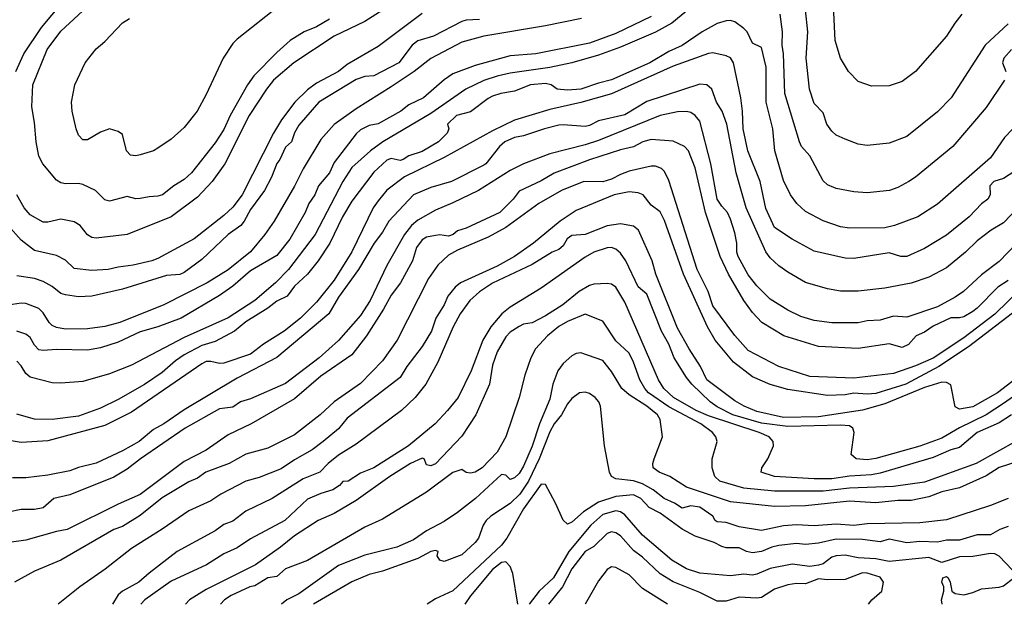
# Model space of a CAD drawing. Header units: metres. Extents: x -46681 to -43747, y -240911 to -237677.
# Tile 304 of 656: x -44783 to -44672, y -240911 to -240844. Entities that reach past the tile are written whole.
import ezdxf

# ---------------------------------------------------------------- set-up
doc = ezdxf.new("R2010")
doc.units = ezdxf.units.M
doc.layers.add('CONTOUR_INDEX', color=1, linetype='Continuous')
doc.layers.add('CONTOUR_INTER', color=3, linetype='Continuous')

msp = doc.modelspace()

# ---------------------------------------------------------------- linework, layer by layer
at = {"layer": 'CONTOUR_INDEX'}
for points, elevation in [([(-44737.6, -240843.45), (-44742.6, -240847.17), (-44746.1, -240849.23), (-44747.11, -240850.02), (-44749.6, -240851.33), (-44750.6, -240852.11), (-44752.05, -240853.52), (-44753.55, -240855.52), (-44754.46, -240857.02), (-44758.02, -240864.02), (-44759.1, -240865.43), (-44760.1, -240866.39), (-44763.49, -240869.02), (-44767.6, -240871.24), (-44768.29, -240871.52), (-44770.4, -240872.02), (-44772.1, -240872.22), (-44773.23, -240872.52), (-44775.1, -240872.61), (-44777.1, -240872.4), (-44778.1, -240871.46), (-44779.1, -240870.92), (-44781.6, -240870.36), (-44783.1, -240869.17), (-44784.6, -240867.52)], 120), ([(-44670.54, -240856.52), (-44671.52, -240857.52), (-44673.1, -240859.83), (-44679.1, -240865.09), (-44681.32, -240866.52), (-44683.98, -240867.52), (-44685.1, -240867.79), (-44689.1, -240867.82), (-44690.1, -240867.65), (-44692.1, -240866.96), (-44694.1, -240865.93), (-44695.09, -240865.02), (-44695.8, -240864.02), (-44696.6, -240862.41), (-44697.57, -240859.02), (-44697.81, -240856.52), (-44698.55, -240853.52), (-44698.57, -240849.52), (-44699.1, -240847.3), (-44700.1, -240846.82), (-44700.7, -240845.52), (-44701.1, -240845.14), (-44702.1, -240844.4), (-44702.6, -240844.23), (-44703.1, -240844.27), (-44704.1, -240844.57), (-44705.83, -240845.52), (-44708.1, -240847.06), (-44709.6, -240847.74), (-44711.77, -240849.02), (-44716.1, -240850.97), (-44717.6, -240851.33), (-44719.6, -240852.02), (-44721.1, -240852.15), (-44722.28, -240852.02), (-44722.95, -240851.52), (-44723.6, -240851.37), (-44725.32, -240851.52), (-44727.1, -240852.24), (-44728.67, -240852.52), (-44729.6, -240852.84), (-44730.1, -240853.09), (-44732.1, -240854.59), (-44733.72, -240855.02), (-44734.74, -240856.02), (-44734.58, -240856.52), (-44734.76, -240857.02), (-44735.76, -240858.02), (-44737.6, -240859.11), (-44739.1, -240859.6), (-44739.75, -240860.02), (-44740.1, -240860.13), (-44741.1, -240859.9), (-44741.6, -240860.1), (-44743.1, -240861.46), (-44745.6, -240864.73), (-44746.63, -240866.52), (-44748.08, -240869.52), (-44749.42, -240871.52), (-44750.63, -240873.02), (-44752.1, -240874.39), (-44752.94, -240875.52), (-44754.1, -240876.11), (-44755.1, -240876.88), (-44757.6, -240878.45), (-44758.9, -240879.52), (-44761.1, -240880.66), (-44762.6, -240881.13), (-44764.6, -240882.19), (-44765.6, -240882.89), (-44767.1, -240884.2), (-44769.1, -240885.56), (-44772.1, -240887.28), (-44774.1, -240888.25), (-44776.6, -240889.15), (-44779.6, -240889.55), (-44781.6, -240889.49), (-44783.6, -240888.93)], 115), ([(-44666.6, -240871.71), (-44672.6, -240877.57), (-44676.1, -240880.26), (-44679.6, -240882.58), (-44681.6, -240883.46), (-44684.1, -240884.3), (-44688.6, -240884.86), (-44693.6, -240884.67), (-44697.1, -240883.5), (-44700.6, -240881.69), (-44702.1, -240880), (-44704.6, -240876.63), (-44705.12, -240875.02), (-44706.4, -240872.52), (-44709.6, -240862.38), (-44710.1, -240861.39), (-44710.44, -240861.02), (-44711.1, -240860.77), (-44711.6, -240860.78), (-44714.1, -240861.35), (-44715.1, -240861.7), (-44716.1, -240862.24), (-44717.1, -240862.54), (-44719.25, -240862.52), (-44721.79, -240863.52), (-44724.36, -240865.02), (-44728.1, -240867.75), (-44730.1, -240868.85), (-44733.6, -240870.3), (-44734.6, -240870.88), (-44735.83, -240872.02), (-44736.89, -240873.52), (-44740.44, -240880.52), (-44742.1, -240882.86), (-44744.6, -240885.44), (-44747.57, -240887.52), (-44749.18, -240889.02), (-44752.1, -240891.27), (-44755.1, -240892.78), (-44757.6, -240893.47), (-44759.5, -240894.52), (-44762.16, -240895.52), (-44763.1, -240896.21), (-44764.1, -240896.62), (-44767.1, -240898.42), (-44769.6, -240900.44), (-44771.6, -240901.67), (-44772.61, -240902.02), (-44778.6, -240905.52), (-44781.6, -240906.77), (-44783.86, -240908.02)], 110), ([(-44670.1, -240891.96), (-44674.72, -240894.52), (-44680.6, -240896.66), (-44684.1, -240897.13), (-44689.1, -240897.32), (-44692.1, -240897.69), (-44697.6, -240897.66), (-44701.1, -240897.33), (-44703.8, -240896.52), (-44704.38, -240896.02), (-44704.67, -240895.02), (-44704.67, -240894.02), (-44704.1, -240892.02), (-44704.27, -240891.52), (-44704.66, -240891.02), (-44705.97, -240890.02), (-44709.6, -240888.1), (-44711.89, -240886.52), (-44712.33, -240886.02), (-44712.91, -240885.02), (-44713.6, -240883.01), (-44714.1, -240881.99), (-44715.6, -240880.6), (-44717.1, -240878.36), (-44719.1, -240877.57), (-44721.1, -240878.39), (-44722.1, -240878.98), (-44723.37, -240880.02), (-44724.74, -240881.52), (-44725.27, -240882.52), (-44725.94, -240884.52), (-44726.57, -240887.02), (-44728.11, -240891.52), (-44729.1, -240893.24), (-44730.78, -240895.02), (-44731.6, -240895.52), (-44732.1, -240895.64), (-44732.6, -240895.55), (-44733.1, -240895.2), (-44734.1, -240895.57), (-44737.1, -240897.8), (-44742.1, -240900.84), (-44744.1, -240901.76), (-44750.6, -240905.56), (-44753.1, -240906.5), (-44754.1, -240907.36), (-44755.1, -240907.5), (-44756.6, -240908.41), (-44757.17, -240908.52), (-44759.28, -240909.52), (-44760.02, -240910.02), (-44760.47, -240910.52)], 105), ([(-44686.92, -240910.52), (-44686.57, -240910.02), (-44685.41, -240909.02), (-44685.25, -240908.02), (-44685.6, -240907.45), (-44687.1, -240906.97), (-44687.6, -240906.93), (-44689.6, -240907.72), (-44691.6, -240907.74), (-44692.6, -240907.62), (-44694.1, -240908.19), (-44695.1, -240908.16), (-44696.1, -240908.3), (-44697.6, -240908.8), (-44699.1, -240909.74), (-44699.6, -240909.83), (-44701.6, -240909.7), (-44703.1, -240910.15), (-44704.1, -240910.17), (-44706.1, -240909.19), (-44709.1, -240907.98), (-44710.6, -240907.06), (-44712.6, -240905.17), (-44713.6, -240904.4), (-44715.1, -240902.76), (-44715.6, -240902.39), (-44716.1, -240902.3), (-44716.6, -240902.47), (-44718.1, -240903.96), (-44719.1, -240904.53), (-44720.6, -240906.49), (-44721.68, -240908.52), (-44723.27, -240910.52)], 100)]:
    msp.add_lwpolyline(points, dxfattribs=dict(at, elevation=elevation))
at = {"layer": 'CONTOUR_INTER'}
for points, elevation in [([(-44783.72, -240850.02), (-44782.82, -240848.02), (-44780.8, -240845.02), (-44777.1, -240840.57)], 121), ([(-44752.1, -240841.17), (-44758.6, -240846.35), (-44759.1, -240846.86), (-44760.17, -240848.52), (-44762.1, -240852.64), (-44763.13, -240854.52), (-44764.6, -240856.38), (-44766.1, -240857.71), (-44767.6, -240858.73), (-44768.1, -240859.02), (-44769.6, -240859.5), (-44770.1, -240859.59), (-44770.71, -240859.52), (-44771.16, -240859.02), (-44771.6, -240857.17), (-44772.1, -240856.82), (-44773.1, -240856.55), (-44774.1, -240856.92), (-44775.6, -240857.79), (-44776.1, -240857.79), (-44776.6, -240857.26), (-44776.88, -240856.52), (-44777.34, -240854.52), (-44777.41, -240853.52), (-44777.03, -240851.52), (-44775.85, -240849.02), (-44774.6, -240847.43), (-44773.6, -240846.62), (-44771.6, -240844.5), (-44770.8, -240844.02)], 123), ([(-44706.1, -240841.94), (-44709.27, -240844.52), (-44711.1, -240845.56), (-44715.1, -240847.26), (-44717.6, -240848.16), (-44720.6, -240849.04), (-44723.1, -240849.57), (-44727.6, -240850.2), (-44729.1, -240850.54), (-44730.6, -240851.05), (-44732.64, -240852.02), (-44736.6, -240854.8), (-44742.06, -240858.02), (-44743.48, -240859.02), (-44745.6, -240860.94), (-44746.61, -240862.52), (-44749.76, -240868.52), (-44752.76, -240872.52), (-44754.24, -240874.02), (-44756.61, -240876.02), (-44759.6, -240877.98), (-44764.6, -240880.24), (-44770.6, -240883.38), (-44773.1, -240884.34), (-44776.1, -240885.23), (-44778.6, -240885.42), (-44779.6, -240885.38), (-44782.1, -240884.72), (-44782.6, -240884.3), (-44783.1, -240883.46), (-44783.6, -240882.91)], 116), ([(-44676.33, -240843.52), (-44677.14, -240844.52), (-44678.07, -240846.02), (-44681.6, -240850.04), (-44683.1, -240851.17), (-44684.6, -240851.65), (-44686.6, -240851.7), (-44688.1, -240851.15), (-44689.19, -240850.02), (-44690.1, -240848.51), (-44690.72, -240846.52), (-44690.9, -240842.52)], 118), ([(-44741.6, -240842.75), (-44744.1, -240844.33), (-44747.6, -240846.02), (-44752.16, -240849.02), (-44754.47, -240851.02), (-44755.28, -240852.02), (-44757.22, -240855.02), (-44760.01, -240860.52), (-44761.42, -240862.52), (-44763.1, -240864.3), (-44766.1, -240866.52), (-44771.07, -240868.52), (-44774.6, -240868.93), (-44775.1, -240868.86), (-44775.6, -240868.58), (-44776.4, -240867.52), (-44777.1, -240867.1), (-44778.6, -240866.78), (-44780.1, -240867.13), (-44780.6, -240867.13), (-44782.1, -240866.29), (-44782.79, -240865.52), (-44783.61, -240864.02)], 121), ([(-44711.6, -240843.79), (-44715.6, -240845.71), (-44718.6, -240846.82), (-44724.71, -240848.02), (-44727.6, -240848.26), (-44731.6, -240849.33), (-44734.1, -240850.29), (-44735.1, -240850.96), (-44737.45, -240853.02), (-44739.1, -240853.79), (-44740.02, -240854.52), (-44742.6, -240855.96), (-44743.6, -240856.17), (-44744.6, -240856.64), (-44745.1, -240857.08), (-44747.6, -240860.37), (-44748.13, -240861.52), (-44749.35, -240863.02), (-44749.77, -240864.02), (-44750.48, -240865.02), (-44750.86, -240866.02), (-44752.6, -240869.05), (-44754.1, -240870.92), (-44757.1, -240872.66), (-44759.1, -240874.41), (-44760.6, -240875.47), (-44764.97, -240878.02), (-44767.6, -240879.01), (-44769.6, -240879.57), (-44772.1, -240880.76), (-44774.1, -240881.41), (-44775.6, -240881.66), (-44779.1, -240881.58), (-44780.6, -240881.71), (-44781.1, -240881.62), (-44781.6, -240881.09), (-44782.1, -240880.23), (-44782.6, -240879.85), (-44783.6, -240879.5)], 117), ([(-44748.1, -240844.07), (-44749.6, -240844.95), (-44751, -240845.52), (-44752.57, -240846.52), (-44754.1, -240847.85), (-44756.71, -240850.52), (-44757.41, -240851.52), (-44759.4, -240855.02), (-44760.1, -240856.6), (-44761.1, -240858.11), (-44763.78, -240861.52), (-44764.6, -240862.3), (-44765.8, -240863.02), (-44767.09, -240864.02), (-44767.6, -240864.19), (-44768.6, -240864.24), (-44769.6, -240864.45), (-44770.1, -240864.47), (-44771.1, -240864.21), (-44773.1, -240864.73), (-44773.6, -240864.59), (-44774.68, -240863.52), (-44776.1, -240862.87), (-44776.6, -240862.75), (-44778.1, -240862.78), (-44778.6, -240862.68), (-44779.1, -240862.37), (-44780.65, -240860.52), (-44781.1, -240859.63), (-44781.42, -240858.02), (-44781.6, -240855.8), (-44781.92, -240854.02), (-44781.8, -240851.52), (-44780.15, -240847.52), (-44778.6, -240845.44), (-44776.1, -240843.13)], 122), ([(-44671.52, -240851.02), (-44673.6, -240854.09), (-44677.37, -240858.52), (-44681.6, -240862.02), (-44682.37, -240862.52), (-44683.6, -240863.18), (-44684.57, -240863.52), (-44687.1, -240863.78), (-44688.6, -240863.67), (-44690.6, -240863.3), (-44691.6, -240862.9), (-44692.1, -240862.45), (-44693.6, -240859.58), (-44694.53, -240858.52), (-44694.76, -240858.02), (-44696.43, -240852.52), (-44696.6, -240848.02), (-44696.75, -240847.02), (-44696.69, -240845.52), (-44696.95, -240843.52)], 116), ([(-44671.1, -240844.62), (-44673.7, -240847.02), (-44677.56, -240853.02), (-44679.1, -240854.59), (-44682.6, -240857.41), (-44684.6, -240858.14), (-44687.1, -240858.43), (-44688.1, -240858.27), (-44689.6, -240857.71), (-44690.6, -240857.25), (-44691.1, -240856.81), (-44691.66, -240856.02), (-44692.1, -240854.72), (-44693.1, -240853.65), (-44693.65, -240852.02), (-44694.03, -240848.52), (-44693.83, -240845.52), (-44694.09, -240843.02)], 117), ([(-44719.53, -240844.02), (-44723.6, -240844.85), (-44730.6, -240846.02), (-44733.1, -240846.69), (-44736.6, -240848.56), (-44738.5, -240850.02), (-44741.1, -240851.76), (-44745.1, -240854.25), (-44747.6, -240856.05), (-44749.1, -240857.74), (-44751.1, -240861.07), (-44752.1, -240863.06), (-44754.38, -240867.02), (-44755.45, -240868.52), (-44757.1, -240870.48), (-44759.6, -240872.54), (-44762.02, -240874.02), (-44766.92, -240876.52), (-44771.91, -240878.52), (-44773.6, -240878.96), (-44775.6, -240879.25), (-44778.1, -240879.29), (-44779.1, -240879.1), (-44779.6, -240878.86), (-44779.95, -240878.52), (-44780.6, -240877.42), (-44781.1, -240876.94), (-44782.6, -240876.37), (-44783.1, -240876.32), (-44784.6, -240876.57)], 118), ([(-44731.1, -240844.11), (-44732.6, -240844.19), (-44733.1, -240844.34), (-44736.31, -240846.02), (-44738.1, -240846.53), (-44738.74, -240847.02), (-44740.24, -240849.02), (-44743.1, -240850.52), (-44744.1, -240850.6), (-44745.1, -240850.93), (-44749.33, -240853.52), (-44751.6, -240856.13), (-44752.1, -240857), (-44752.43, -240858.02), (-44753.1, -240858.6), (-44753.76, -240860.02), (-44754.1, -240860.47), (-44754.71, -240862.02), (-44755.5, -240863.52), (-44757.1, -240865.68), (-44757.79, -240867.02), (-44758.18, -240867.52), (-44759.6, -240868.54), (-44762.6, -240871.38), (-44764.6, -240872.84), (-44765.1, -240873.06), (-44766.6, -240873.18), (-44771.6, -240874.73), (-44775.1, -240875.54), (-44776.6, -240875.62), (-44778.1, -240875.38), (-44778.6, -240875.23), (-44779.6, -240874.42), (-44780.6, -240873.88), (-44781.6, -240873.53), (-44783.6, -240873.24)], 119), ([(-44669.04, -240860.52), (-44671.6, -240862.18), (-44672.7, -240862.52), (-44673.15, -240863.02), (-44673.12, -240864.02), (-44673.39, -240864.52), (-44674.1, -240865.03), (-44675.52, -240866.52), (-44678.1, -240868.61), (-44680.6, -240870.11), (-44682.6, -240871.02), (-44683.27, -240871.02), (-44684.6, -240870.6), (-44688.6, -240871.24), (-44689.6, -240871.22), (-44693.1, -240870.42), (-44695.6, -240869.05), (-44697.6, -240867.72), (-44698.6, -240865.57), (-44699.23, -240862.52), (-44700.62, -240859.02), (-44701.17, -240856.52), (-44701.24, -240854.52), (-44701.44, -240853.02), (-44702.27, -240849.02), (-44702.6, -240848.46), (-44703.1, -240848.23), (-44704.6, -240847.91), (-44705.1, -240847.97), (-44709.1, -240849.42), (-44716.1, -240852.57), (-44719.6, -240853.56), (-44723.1, -240854.33), (-44727.1, -240855.53), (-44729.6, -240856.75), (-44735.1, -240859.78), (-44739.6, -240861.99), (-44741.6, -240863.48), (-44742.6, -240864.71), (-44743.16, -240865.52), (-44745.6, -240870.48), (-44747.6, -240873.73), (-44749.6, -240876.21), (-44751.42, -240878.02), (-44753.28, -240879.52), (-44755.6, -240880.97), (-44757.1, -240882.11), (-44760.1, -240883.13), (-44760.6, -240883.18), (-44761.6, -240882.95), (-44762.1, -240882.96), (-44762.6, -240883.2), (-44770.6, -240888.72), (-44773.6, -240890.22), (-44780.1, -240891.97), (-44783.1, -240892.16), (-44785.1, -240891.8)], 114), ([(-44670.71, -240847.52), (-44671.57, -240848.52), (-44671.72, -240849.02), (-44671.35, -240850.02)], 116), ([(-44669.99, -240865.52), (-44671.6, -240867.2), (-44673, -240868.02), (-44674.6, -240869.24), (-44675.92, -240870.52), (-44678.1, -240872.3), (-44680.1, -240873.38), (-44682.1, -240874.06), (-44685.1, -240874.61), (-44688.1, -240874.98), (-44690.1, -240874.97), (-44691.6, -240874.71), (-44694.1, -240873.98), (-44696.1, -240872.82), (-44697.1, -240872.08), (-44698.1, -240871.17), (-44698.6, -240870.48), (-44700.81, -240865.52), (-44701.94, -240861.52), (-44703.02, -240856.02), (-44703.53, -240854.52), (-44704.18, -240853.52), (-44704.72, -240852.02), (-44705.3, -240851.52), (-44706.1, -240851.46), (-44712.1, -240853.43), (-44714.6, -240854.93), (-44717.6, -240855.61), (-44718.6, -240856.14), (-44719.1, -240856.26), (-44721.6, -240856.06), (-44722.1, -240856.12), (-44723.71, -240856.52), (-44726.1, -240857.32), (-44727.12, -240857.52), (-44728.2, -240858.02), (-44728.82, -240858.52), (-44730.37, -240860.52), (-44730.6, -240860.67), (-44734.27, -240862.52), (-44736.6, -240863.2), (-44738.6, -240864.01), (-44741.37, -240867.02), (-44742.1, -240868.28), (-44743.05, -240869.52), (-44744.82, -240872.52), (-44747.1, -240875.64), (-44748.18, -240877.52), (-44754.1, -240882.5), (-44758.6, -240884.85), (-44764.6, -240888.43), (-44766.91, -240890.02), (-44768.1, -240890.68), (-44769.73, -240892.02), (-44771.6, -240893.09), (-44774.6, -240894.48), (-44776.6, -240894.97), (-44777.6, -240895.36), (-44780.1, -240895.85), (-44782.6, -240896.15), (-44784.1, -240896.16)], 113), ([(-44669.16, -240868.52), (-44672.1, -240871.59), (-44674.1, -240873.11), (-44676.16, -240875.02), (-44677.1, -240875.66), (-44679.1, -240876.73), (-44682.6, -240877.93), (-44684.1, -240877.82), (-44685.6, -240878.25), (-44687.1, -240878.34), (-44688.1, -240878.57), (-44691.1, -240878.56), (-44693.1, -240878.31), (-44694.6, -240877.84), (-44696.1, -240877.11), (-44698.1, -240875.87), (-44699.6, -240874.36), (-44700.6, -240873.12), (-44701.74, -240871.02), (-44701.88, -240870.52), (-44701.87, -240869.52), (-44702.1, -240868.35), (-44702.6, -240866.8), (-44702.93, -240866.02), (-44703.6, -240865.33), (-44704.1, -240864.52), (-44704.83, -240860.52), (-44706.1, -240855.66), (-44706.6, -240855.01), (-44707.1, -240854.69), (-44707.6, -240854.55), (-44708.6, -240854.59), (-44710.6, -240855.02), (-44717.6, -240857.84), (-44719.1, -240858.34), (-44723.1, -240859.36), (-44726.1, -240860.49), (-44727.6, -240861.26), (-44731.21, -240863.52), (-44734.1, -240864.94), (-44736.1, -240865.75), (-44738.1, -240866.9), (-44738.82, -240867.52), (-44739.6, -240868.52), (-44741.6, -240872.06), (-44743.51, -240876.02), (-44744.6, -240877.74), (-44747.1, -240880.56), (-44749.3, -240882.52), (-44753.1, -240885.44), (-44757.1, -240887.19), (-44758.22, -240887.52), (-44759.1, -240888.12), (-44760.6, -240888.34), (-44764.5, -240890.52), (-44769.58, -240894.02), (-44771.1, -240895.19), (-44772.6, -240896.1), (-44777.6, -240898.09), (-44779.4, -240898.52), (-44780.6, -240899.56), (-44781.6, -240899.74), (-44783.1, -240899.76), (-44784.6, -240900.06)], 112), ([(-44671.1, -240873.76), (-44672.27, -240874.52), (-44674.6, -240876.91), (-44675.1, -240877.28), (-44676.1, -240877.88), (-44676.6, -240878), (-44677.6, -240877.99), (-44679.6, -240878.92), (-44680.6, -240879.63), (-44681.52, -240880.02), (-44682.4, -240881.02), (-44683.1, -240881.35), (-44684.6, -240880.93), (-44688.1, -240881.46), (-44692.6, -240881.23), (-44696.54, -240880.02), (-44699.06, -240878.52), (-44700.1, -240877.4), (-44701.1, -240876.03), (-44702.84, -240873.02), (-44703.79, -240871.02), (-44705.43, -240866.02), (-44706.6, -240860.95), (-44707.38, -240859.02), (-44707.82, -240858.52), (-44709.1, -240857.92), (-44711.6, -240857.73), (-44712.57, -240858.02), (-44713.6, -240858.56), (-44715.1, -240858.92), (-44718.6, -240860.05), (-44722.6, -240861.56), (-44724.1, -240862.44), (-44726.6, -240863.62), (-44727.27, -240864.52), (-44728.79, -240866.02), (-44732.6, -240867.82), (-44733.6, -240868.12), (-44734.07, -240868.52), (-44734.6, -240868.73), (-44735.6, -240868.58), (-44736.1, -240868.63), (-44737.1, -240868.85), (-44737.6, -240869.13), (-44738.25, -240870.02), (-44738.7, -240871.52), (-44740.06, -240874.02), (-44741.1, -240875.42), (-44741.97, -240877.02), (-44743.93, -240880.02), (-44745.6, -240882.18), (-44749.1, -240884.61), (-44752.1, -240887.17), (-44757.02, -240890.02), (-44759.6, -240891.28), (-44762.1, -240893.01), (-44764.6, -240894.31), (-44769.6, -240898.06), (-44772.1, -240899.13), (-44777.91, -240902.02), (-44779.1, -240902.24), (-44782.6, -240903.23), (-44784.46, -240903.52)], 111), ([(-44670.6, -240877.48), (-44675.6, -240881.27), (-44678.95, -240883.52), (-44682.71, -240885.52), (-44686.1, -240886.58), (-44687.1, -240886.67), (-44688.6, -240886.55), (-44689.6, -240886.73), (-44691.6, -240886.81), (-44696.1, -240886.14), (-44698.1, -240885.56), (-44700.1, -240884.68), (-44702.26, -240883.02), (-44704.35, -240880.52), (-44705.21, -240879.02), (-44707.92, -240873.02), (-44710.1, -240866.93), (-44710.6, -240865.97), (-44711.6, -240865.19), (-44712.53, -240864.02), (-44713.1, -240863.79), (-44714.1, -240863.68), (-44715.82, -240864.02), (-44720.1, -240865.82), (-44721.95, -240867.02), (-44724.98, -240869.52), (-44727.1, -240871.02), (-44729.1, -240872.13), (-44733.25, -240874.02), (-44733.87, -240874.52), (-44734.7, -240875.52), (-44735.12, -240876.52), (-44736.06, -240878.02), (-44736.55, -240879.52), (-44737.6, -240881.24), (-44739.33, -240883.52), (-44740.1, -240884.78), (-44746.1, -240889.39), (-44747.1, -240890.58), (-44748.82, -240892.02), (-44750.1, -240892.98), (-44752.1, -240894.1), (-44753.6, -240895.12), (-44756.1, -240896.11), (-44757.6, -240896.52), (-44760.46, -240898.02), (-44761.6, -240898.77), (-44764.1, -240899.89), (-44767.1, -240901.99), (-44770.6, -240904.2), (-44773.58, -240906.52), (-44776.45, -240908.52), (-44778.92, -240910.52)], 109), ([(-44669.06, -240884.02), (-44672.28, -240886.52), (-44675.1, -240888.09), (-44676.6, -240888.37), (-44677.1, -240888.11), (-44677.6, -240885.6), (-44678.1, -240885.33), (-44678.6, -240885.3), (-44680.6, -240885.9), (-44685.1, -240887.76), (-44687.6, -240888.46), (-44692.6, -240889.23), (-44696.6, -240889.31), (-44699.6, -240888.64), (-44701.05, -240888.02), (-44702.1, -240887.41), (-44705.27, -240885.02), (-44705.99, -240883.52), (-44707.3, -240881.52), (-44708.6, -240879.15), (-44711.07, -240873.02), (-44711.5, -240871.52), (-44713.04, -240868.02), (-44713.6, -240867.59), (-44715.1, -240867.33), (-44716.6, -240867.55), (-44719.1, -240868.54), (-44720.6, -240868.63), (-44721.13, -240869.02), (-44721.6, -240869.83), (-44722.1, -240870.23), (-44722.84, -240870.52), (-44725.1, -240871.94), (-44729.6, -240874.06), (-44731.1, -240875.03), (-44732.17, -240876.02), (-44733.27, -240877.52), (-44734.08, -240879.02), (-44735.83, -240883.02), (-44737.17, -240885.52), (-44738.39, -240887.02), (-44739.94, -240888.52), (-44745.1, -240892.33), (-44747.1, -240893.59), (-44748.28, -240894.52), (-44749.22, -240895.52), (-44751.1, -240896.29), (-44754.64, -240898.52), (-44757.6, -240899.95), (-44759.1, -240901.06), (-44760.1, -240901.46), (-44761.1, -240902.17), (-44765.39, -240904.52), (-44768.6, -240906.97), (-44769.77, -240908.02), (-44771.6, -240909.03), (-44772.1, -240909.45), (-44772.75, -240910.52)], 108), ([(-44667.6, -240884.9), (-44671.6, -240887.73), (-44673.6, -240889.01), (-44676.6, -240890.5), (-44678.6, -240891.66), (-44681.1, -240892.57), (-44686.1, -240893.98), (-44687.1, -240894.1), (-44688.33, -240894.02), (-44688.89, -240893.52), (-44688.55, -240891.02), (-44688.71, -240890.52), (-44689.1, -240890.27), (-44690.1, -240890.16), (-44696.1, -240890.34), (-44699.1, -240889.95), (-44702.32, -240889.02), (-44704.1, -240888.11), (-44704.9, -240887.52), (-44707, -240885.52), (-44707.6, -240884.78), (-44708.98, -240882.52), (-44709.6, -240881), (-44710.43, -240879.52), (-44712.1, -240875.3), (-44713.1, -240874.49), (-44714.5, -240871.52), (-44715.1, -240870.64), (-44715.6, -240870.21), (-44716.1, -240870.02), (-44716.6, -240870.04), (-44718.1, -240870.55), (-44719.1, -240871.09), (-44724.1, -240874.63), (-44727.6, -240876.77), (-44728.56, -240877.52), (-44729.82, -240879.02), (-44730.71, -240880.52), (-44732.05, -240884.02), (-44733.52, -240887.02), (-44734.71, -240888.52), (-44736.13, -240890.02), (-44739.14, -240892.52), (-44743.1, -240895.03), (-44744.6, -240895.64), (-44746.01, -240896.52), (-44746.6, -240896.59), (-44746.97, -240897.02), (-44747.74, -240897.52), (-44749.1, -240897.93), (-44750.6, -240898.57), (-44753.19, -240901.02), (-44757.1, -240903.1), (-44758.6, -240904.11), (-44760.1, -240904.77), (-44762.08, -240906.02), (-44766.1, -240907.89), (-44769.09, -240910.02), (-44769.53, -240910.52)], 107), ([(-44670.69, -240889.02), (-44672.1, -240889.93), (-44674.6, -240891.02), (-44676.6, -240892.7), (-44677.6, -240892.99), (-44679.6, -240893.86), (-44685.6, -240895.63), (-44686.6, -240895.8), (-44689.1, -240895.96), (-44691.1, -240896.29), (-44693.1, -240896.29), (-44697.62, -240896.02), (-44699.13, -240895.52), (-44699.06, -240895.02), (-44698.37, -240894.02), (-44697.71, -240892.52), (-44697.75, -240892.02), (-44698.21, -240891.52), (-44699.34, -240891.02), (-44705.1, -240889.13), (-44706.49, -240888.52), (-44709.08, -240887.02), (-44710.18, -240886.02), (-44710.76, -240885.02), (-44714.6, -240876.22), (-44715.6, -240874.51), (-44716.1, -240874.18), (-44716.6, -240874.11), (-44718.1, -240874.16), (-44718.6, -240874.31), (-44719.76, -240875.02), (-44721.65, -240876.52), (-44723.6, -240877.77), (-44725.1, -240878.55), (-44726.1, -240878.72), (-44726.6, -240878.96), (-44727.6, -240879.63), (-44728.1, -240880.13), (-44729.1, -240881.85), (-44729.6, -240883.37), (-44729.96, -240885.52), (-44731.49, -240889.02), (-44733.1, -240891.44), (-44736.1, -240894.55), (-44736.6, -240894.81), (-44737.1, -240894.7), (-44737.37, -240894.02), (-44737.6, -240893.94), (-44738.93, -240894.52), (-44741.27, -240896.02), (-44745.1, -240898.73), (-44747.6, -240900.21), (-44749.42, -240901.02), (-44752.1, -240902.76), (-44753.66, -240904.02), (-44756.52, -240906.02), (-44762.1, -240908.82), (-44764.02, -240910.02), (-44764.45, -240910.52)], 106), ([(-44668.1, -240893.69), (-44672.1, -240894.99), (-44673.6, -240895.93), (-44676.6, -240897.3), (-44678.6, -240897.76), (-44680.1, -240898.32), (-44682.1, -240898.74), (-44683.6, -240898.75), (-44686.1, -240898.98), (-44689.1, -240898.79), (-44694.1, -240899.32), (-44697.6, -240899.41), (-44702.6, -240898.89), (-44707.6, -240897.22), (-44709.48, -240896.02), (-44710.7, -240895.52), (-44711.38, -240895.02), (-44711.41, -240894.52), (-44711.27, -240894.02), (-44710.33, -240891.52), (-44710.58, -240889.52), (-44710.9, -240889.02), (-44712.08, -240888.02), (-44714.1, -240886.72), (-44714.94, -240886.02), (-44716.1, -240884.07), (-44717.1, -240882.85), (-44719.6, -240881.98), (-44720.1, -240882.05), (-44720.6, -240882.32), (-44721.6, -240883.18), (-44722.21, -240884.02), (-44722.78, -240885.52), (-44723.1, -240887.22), (-44724.27, -240890.02), (-44725.1, -240892.57), (-44726.1, -240894.83), (-44726.6, -240895.67), (-44727.1, -240896.17), (-44727.6, -240896.36), (-44728.1, -240895.85), (-44728.6, -240895.79), (-44731.56, -240898.52), (-44733.6, -240900.11), (-44735.1, -240901.12), (-44737.1, -240902.18), (-44738.6, -240903.2), (-44740.46, -240904.02), (-44744.1, -240904.94), (-44747.1, -240906.1), (-44751.6, -240909.32), (-44752.97, -240910.02), (-44753.55, -240910.52)], 104), ([(-44671.1, -240898.49), (-44673.1, -240899.31), (-44678.1, -240900.94), (-44681.1, -240901.26), (-44687.1, -240901.37), (-44688.6, -240901.58), (-44690.6, -240901.41), (-44693.1, -240901.6), (-44695.1, -240901.5), (-44696.6, -240901.61), (-44699.1, -240902.14), (-44701.6, -240901.73), (-44703.1, -240901.24), (-44704.1, -240901.15), (-44704.36, -240901.02), (-44704.59, -240900.52), (-44706.1, -240899.5), (-44707.1, -240899.32), (-44708.1, -240899.59), (-44708.97, -240899.02), (-44710.13, -240898.52), (-44711.39, -240897.52), (-44712.6, -240896.84), (-44713.6, -240896.51), (-44715.6, -240896.29), (-44716.12, -240896.02), (-44716.35, -240895.52), (-44716.92, -240892.52), (-44717.34, -240888.02), (-44717.53, -240887.52), (-44717.96, -240887.02), (-44718.6, -240886.6), (-44719.1, -240886.44), (-44719.74, -240886.52), (-44720.6, -240887.14), (-44721.1, -240887.77), (-44721.78, -240889.02), (-44722.6, -240890.02), (-44723.1, -240890.92), (-44724.33, -240894.02), (-44725.52, -240896.52), (-44726.5, -240898.02), (-44727.6, -240899.09), (-44729.79, -240900.52), (-44730.32, -240901.02), (-44730.66, -240901.52), (-44731.21, -240903.02), (-44731.58, -240903.52), (-44733.1, -240904.92), (-44735.1, -240905.65), (-44735.6, -240905.51), (-44735.88, -240905.02), (-44735.78, -240904.52), (-44736.1, -240904.42), (-44736.6, -240904.51), (-44738.1, -240905.31), (-44742.1, -240906.74), (-44743.6, -240907.12), (-44745.6, -240907.95), (-44749.95, -240910.52)], 103), ([(-44671.1, -240901.67), (-44672.03, -240902.02), (-44673.1, -240902.62), (-44674.6, -240902.62), (-44676.6, -240903.23), (-44678.1, -240903.24), (-44679.1, -240903.46), (-44681.1, -240903.38), (-44682.6, -240903.53), (-44684.6, -240903.14), (-44685.6, -240903.43), (-44687.6, -240903.17), (-44690.6, -240903.14), (-44692.6, -240903.59), (-44694.1, -240903.71), (-44695.1, -240903.6), (-44697.1, -240903.84), (-44697.9, -240904.02), (-44699.1, -240904.53), (-44700.1, -240904.68), (-44700.79, -240904.52), (-44701.6, -240904.11), (-44703.1, -240904.1), (-44703.6, -240903.97), (-44704.47, -240903.52), (-44706.6, -240902.8), (-44708.1, -240901.98), (-44710.6, -240900.18), (-44711.83, -240899.52), (-44712.77, -240898.52), (-44713.6, -240898.07), (-44715.6, -240898.29), (-44717.6, -240898.92), (-44719.3, -240900.02), (-44720.6, -240901.21), (-44721.1, -240901.41), (-44721.6, -240900.97), (-44722.45, -240899.02), (-44723.6, -240896.9), (-44724.1, -240896.87), (-44726.1, -240899.69), (-44727.99, -240903.02), (-44728.6, -240903.8), (-44734.1, -240908.99), (-44736.1, -240909.89), (-44737.02, -240910.52)], 102), ([(-44670.6, -240906.64), (-44672.1, -240905.04), (-44672.6, -240904.77), (-44673.1, -240904.75), (-44675.1, -240905.09), (-44676.6, -240905.13), (-44678.6, -240905.76), (-44680.1, -240905.22), (-44684.6, -240905.66), (-44686.1, -240905.37), (-44688.1, -240905.25), (-44689.6, -240904.95), (-44690.6, -240905.01), (-44691.1, -240905.15), (-44692.1, -240905.94), (-44692.6, -240906.08), (-44693.6, -240906.24), (-44695.6, -240905.96), (-44698.1, -240906.47), (-44699.6, -240907.11), (-44700.1, -240907.21), (-44701.1, -240907.1), (-44702.6, -240907.3), (-44706.1, -240906.98), (-44707.6, -240906.51), (-44709.27, -240905.52), (-44712.6, -240902.67), (-44714.6, -240900.36), (-44715.1, -240900.02), (-44715.6, -240899.9), (-44717.1, -240900.33), (-44718.44, -240901.52), (-44720.95, -240904.52), (-44722.69, -240907.52), (-44724.3, -240909.02), (-44725.47, -240910.52)], 101), ([(-44726.75, -240910.52), (-44727.31, -240907.02), (-44727.6, -240906.22), (-44728.1, -240905.68), (-44728.6, -240905.77), (-44729.6, -240906.56), (-44732.1, -240909.54), (-44732.75, -240910.52)], 101), ([(-44709.74, -240910.52), (-44712.6, -240908.72), (-44714.1, -240907.18), (-44715.6, -240906.33), (-44716.1, -240906.28), (-44716.6, -240906.58), (-44717.6, -240907.86), (-44719.11, -240910.52)], 99), ([(-44678.58, -240910.52), (-44678.65, -240910.02), (-44678.38, -240909.02), (-44678.37, -240908.52), (-44678.6, -240908.02), (-44678.51, -240907.52), (-44678.1, -240907.38), (-44677.91, -240907.52), (-44677.67, -240908.02), (-44677.48, -240909.02), (-44677.1, -240909.3), (-44676.1, -240909.43), (-44675.1, -240909.18), (-44674.1, -240908.75), (-44672.1, -240908.58), (-44671.6, -240908.42), (-44670.45, -240907.52)], 101)]:
    msp.add_lwpolyline(points, dxfattribs=dict(at, elevation=elevation))

doc.saveas('drawing.dxf')
